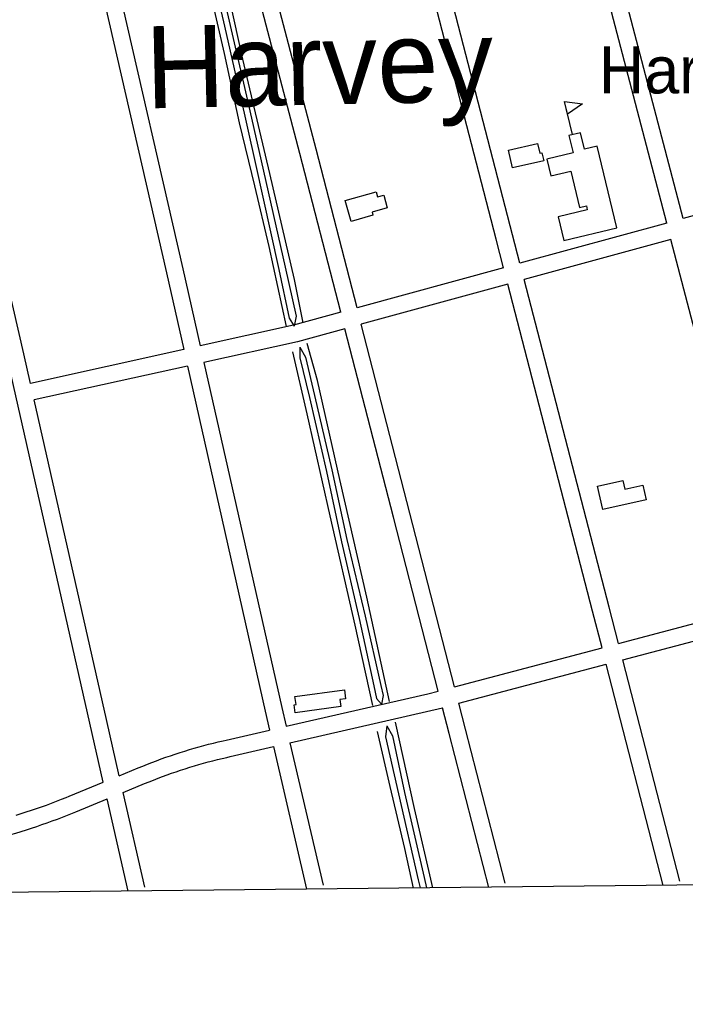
# Model space of a CAD drawing. Extents: x 3651524 to 3689615, y 505651 to 531377.
# Drawn here: x 3674806 to 3675981, y 511062 to 512809 of the extents above; entities that cross this region are included whole.
import ezdxf

# ---------------------------------------------------------------- set-up
doc = ezdxf.new("R2010")
doc.units = 0
for name, color, linetype in [('V-BLDG-IDEN', 7, 'Continuous'), ('V-BLDG-OTLN', 7, 'Continuous'), ('V-GRID-FRAM', 7, 'Continuous'), ('V-ROAD-CNTR', 7, 'Continuous'), ('V-RRAP-FSHR', 7, 'Continuous'), ('V-TOPO-GNAM-IDEN', 7, 'Continuous'), ('V-TOPO-SHOR', 7, 'Continuous')]:
    doc.layers.add(name, color=color, linetype=linetype)

msp = doc.modelspace()

# ---------------------------------------------------------------- linework, layer by layer
at = {"layer": 'V-BLDG-OTLN'}
msp.add_line((3675782.131, 512606.692), (3675768.088, 512665.025), dxfattribs=at)
for points in [[(3675768.088, 512665.025), (3675799.958, 512660.817), (3675773.495, 512642.565)], [(3675860.567, 512441.714), (3675825.801, 512586.152), (3675803.479, 512580.779), (3675796.541, 512609.603), (3675776.002, 512604.659), (3675783.327, 512574.227), (3675736.645, 512562.991), (3675743.767, 512533.403), (3675779.38, 512541.975), (3675794.911, 512477.448), (3675806.748, 512480.297), (3675808.422, 512473.343), (3675756.858, 512460.93), (3675766.911, 512419.169)], [(3675731.615, 512560.111), (3675676.225, 512547.591), (3675669.106, 512579.079), (3675720.464, 512590.687), (3675724.337, 512573.55), (3675728.373, 512574.455)], [(3675391.309, 512453.121), (3675380.797, 512489.93), (3675435.384, 512505.521), (3675438.051, 512496.186), (3675448.762, 512499.246), (3675455.102, 512477.046), (3675428.175, 512469.355), (3675429.574, 512464.049)], [(3675912.463, 511960.982), (3675835.753, 511943.879), (3675826.519, 511985.296), (3675871.25, 511995.269), (3675874.697, 511979.807), (3675906.677, 511986.936)], [(3675291.982, 511613.391), (3675379.232, 511625.414), (3675381.454, 511609.289), (3675371.493, 511607.916), (3675373.197, 511595.556), (3675292.453, 511584.424), (3675290.489, 511598.672), (3675293.945, 511599.148)]]:
    msp.add_lwpolyline(points, close=True, dxfattribs=at)
at = {"layer": 'V-GRID-FRAM'}
msp.add_lwpolyline([(3655577.191, 529244.355), (3687244.414, 529585.207), (3687448.048, 511403.469), (3655764.959, 511062.446), (3655577.191, 529244.355)], dxfattribs=at)
at = {"layer": 'V-ROAD-CNTR'}
for points in [[(3675977.603, 512458.102), (3675867.164, 512881.173), (3675812.363, 513095.474)], [(3675948.666, 512450.175), (3675838.118, 512873.669), (3675783.407, 513087.616)], [(3675660.5, 512371.236), (3675647.448, 512421.596), (3675495.537, 513009.499)], [(3675689.437, 512379.162), (3675676.492, 512429.112), (3675524.492, 513017.357)], [(3675401.667, 512300.333), (3675329.609, 512580.433), (3675235.31, 512940.262)], [(3675372.73, 512292.406), (3675300.571, 512572.893), (3675206.257, 512932.788)], [(3674948.832, 512868.722), (3675064.795, 512362.329), (3675095.364, 512226.642)], [(3674978.071, 512875.436), (3675094.049, 512368.975), (3675124.656, 512233.123)], [(3674824.676, 512166.741), (3674812.817, 512219.226), (3674677.667, 512806.45)], [(3676240.922, 512532.033), (3676177.245, 512512.791), (3675977.603, 512458.103)], [(3675948.667, 512450.176), (3675689.437, 512379.164)], [(3674953.433, 511461.934), (3674929.651, 511566.043), (3674783.567, 512212.556), (3674736.112, 512418.748)], [(3675956.245, 512421.147), (3675696.964, 512350.121)], [(3676123.911, 511777.251), (3676069.675, 511986.612), (3675956.244, 512421.146)], [(3675660.501, 512371.238), (3675401.667, 512300.334)], [(3675668.028, 512342.194), (3675409.143, 512271.277)], [(3675834.507, 511699.383), (3675817.867, 511764.044), (3675668.027, 512342.193)], [(3675863.515, 511707.035), (3675846.915, 511771.546), (3675696.964, 512350.12)], [(3675372.73, 512292.407), (3675289.334, 512269.562), (3675124.657, 512233.123)], [(3675380.206, 512263.35), (3675296.542, 512240.432), (3675131.25, 512203.856)], [(3675544.871, 511622.977), (3675465.92, 511930.165), (3675380.205, 512263.349)], [(3675573.879, 511630.629), (3675494.974, 511937.637), (3675409.142, 512271.277)], [(3675095.365, 512226.641), (3674824.676, 512166.742)], [(3675131.249, 512203.857), (3675268.627, 511594.077), (3675276.372, 511560.694)], [(3675101.958, 512197.374), (3674831.288, 512137.48)], [(3675101.958, 512197.375), (3675239.381, 511587.391), (3675247.133, 511553.979)], [(3674981.575, 511473.452), (3674958.905, 511572.689), (3674831.288, 512137.479)], [(3675863.514, 511707.036), (3676039.245, 511753.393), (3676123.91, 511777.252)], [(3675870.991, 511677.982), (3676047.141, 511724.45), (3676131.435, 511748.204)], [(3675573.879, 511630.629), (3675834.506, 511699.383)], [(3675971.648, 511286.829), (3675870.992, 511677.982)], [(3675581.348, 511601.573), (3675841.984, 511670.329)], [(3675942.594, 511279.353), (3675841.984, 511670.329)], [(3675276.372, 511560.694), (3675526.894, 511618.234), (3675544.871, 511622.977)], [(3675283.151, 511531.47), (3675552.49, 511593.332)], [(3675634.317, 511276.025), (3675564.132, 511548.035), (3675552.49, 511593.332)], [(3675663.365, 511283.521), (3675593.184, 511555.517), (3675581.348, 511601.573)], [(3675170.616, 511536.403), (3675247.133, 511553.978)], [(3675015.037, 511487.151), (3675023.074, 511490.442), (3675031.205, 511493.684), (3675039.365, 511496.85), (3675047.554, 511499.94), (3675055.771, 511502.955), (3675064.018, 511505.893), (3675072.29, 511508.754), (3675080.589, 511511.538), (3675088.913, 511514.245), (3675097.261, 511516.874), (3675105.635, 511519.427), (3675114.032, 511521.9), (3675122.45, 511524.296), (3675130.891, 511526.614), (3675139.353, 511528.853), (3675147.835, 511531.013), (3675156.336, 511533.095), (3675164.848, 511535.096), (3675170.658, 511536.413)], [(3675177.332, 511507.165), (3675253.913, 511524.754)], [(3675253.913, 511524.755), (3675312.342, 511272.918)], [(3675283.152, 511531.47), (3675341.566, 511279.698)], [(3675026.409, 511459.389), (3675034.314, 511462.628), (3675042.187, 511465.766), (3675050.087, 511468.832), (3675058.016, 511471.824), (3675065.973, 511474.743), (3675073.954, 511477.587), (3675081.964, 511480.356), (3675089.999, 511483.052), (3675098.057, 511485.673), (3675106.141, 511488.218), (3675114.247, 511490.689), (3675122.376, 511493.084), (3675130.528, 511495.404), (3675138.699, 511497.648), (3675146.891, 511499.815), (3675155.105, 511501.907), (3675163.336, 511503.923), (3675171.596, 511505.864), (3675177.29, 511507.155)], [(3674981.573, 511473.453), (3675015.041, 511487.152)], [(3674893.236, 511437.294), (3674953.432, 511461.934)], [(3674988.345, 511443.809), (3675026.405, 511459.388)], [(3674799.737, 511403.525), (3674817.387, 511409.254), (3674826.306, 511412.231), (3674835.201, 511415.284), (3674844.07, 511418.412), (3674852.913, 511421.613), (3674861.727, 511424.888), (3674870.513, 511428.238), (3674879.273, 511431.661), (3674888.014, 511435.162), (3674893.248, 511437.299)], [(3675026.62, 511276.258), (3674988.346, 511443.808)], [(3674904.6, 511409.53), (3674960.204, 511432.29)], [(3674997.374, 511269.578), (3674960.204, 511432.29)], [(3674752.7, 511359.102), (3674761.982, 511361.522), (3674771.305, 511364.037), (3674780.606, 511366.629), (3674789.886, 511369.3), (3674799.142, 511372.048), (3674808.374, 511374.874), (3674817.583, 511377.777), (3674826.767, 511380.758), (3674835.926, 511383.815), (3674845.059, 511386.95), (3674854.164, 511390.16), (3674863.243, 511393.447), (3674872.295, 511396.81), (3674881.317, 511400.25), (3674890.309, 511403.765), (3674899.262, 511407.35), (3674904.588, 511409.525)]]:
    msp.add_lwpolyline(points, dxfattribs=at)
at = {"layer": 'V-RRAP-FSHR'}
for points in [[(3675277.1, 512267.414), (3675246.659, 512408.507), (3675221.01, 512516.048), (3675194.079, 512626.957), (3675167.348, 512749.913), (3675131.799, 512905.819)], [(3675160.723, 512914.038), (3675199.315, 512740.007), (3675246.811, 512537.707), (3675290.535, 512350.203), (3675305.992, 512273.626)], [(3675458.809, 511604.303), (3675419.056, 511789.065), (3675370.983, 511996.728), (3675331.739, 512172.111), (3675313.418, 512237.352)], [(3675287.728, 512222.385), (3675312.674, 512112.848), (3675353.845, 511932.749), (3675397.47, 511739.219), (3675429.238, 511597.434)], [(3675535.619, 511275.249), (3675503.181, 511415.446), (3675469.584, 511567.973)], [(3675501.302, 511274.879), (3675485.933, 511344.774), (3675460.319, 511454.322), (3675437.848, 511551.768)]]:
    msp.add_lwpolyline(points, dxfattribs=at)
at = {"layer": 'V-TOPO-SHOR'}
for points in [[(3675148.066, 512909.551), (3675145.441, 512892.429), (3675167.637, 512797.82), (3675194.713, 512678.581), (3675221.747, 512556.836), (3675263.7, 512368.178), (3675281.69, 512281.746), (3675290.644, 512267.82)], [(3675148.066, 512909.551), (3675156.223, 512894.6), (3675172.446, 512822.322), (3675206.358, 512674.371), (3675232.182, 512560.342), (3675274.811, 512372.01), (3675293.859, 512285.724), (3675290.644, 512267.82)], [(3675300.736, 512230.829), (3675310.405, 512213.069), (3675326.65, 512145.264), (3675356.862, 512013.774), (3675383.877, 511890.861), (3675415.697, 511755.505), (3675443.382, 511632.571), (3675447.785, 511614.967), (3675444.83, 511599.787)], [(3675300.736, 512230.829), (3675300.831, 512211.842), (3675317.553, 512141.735), (3675347.441, 512010.919), (3675374.434, 511886.669), (3675405.25, 511751.327), (3675431.323, 511632.104), (3675436.197, 511609.619), (3675444.83, 511599.787)], [(3675454.23, 511561.469), (3675451.75, 511541.886), (3675474.747, 511441.419), (3675509.796, 511289.468), (3675513.32, 511275.009)], [(3675454.23, 511561.469), (3675464.372, 511543.809), (3675485.495, 511443.582), (3675520.241, 511293.644), (3675524.432, 511275.128)]]:
    msp.add_lwpolyline(points, dxfattribs=at)

# ---------------------------------------------------------------- texts
at = {"layer": 'V-BLDG-IDEN'}
msp.add_text('Harvey Sch.', height=82.99983, dxfattribs=at).set_placement((3675828.911, 512679.199))
at = {"layer": 'V-TOPO-GNAM-IDEN'}
msp.add_text('Harvey', height=144.9997, rotation=1.266419, dxfattribs=at).set_placement((3675029.477, 512652.652))

doc.saveas('drawing.dxf')
